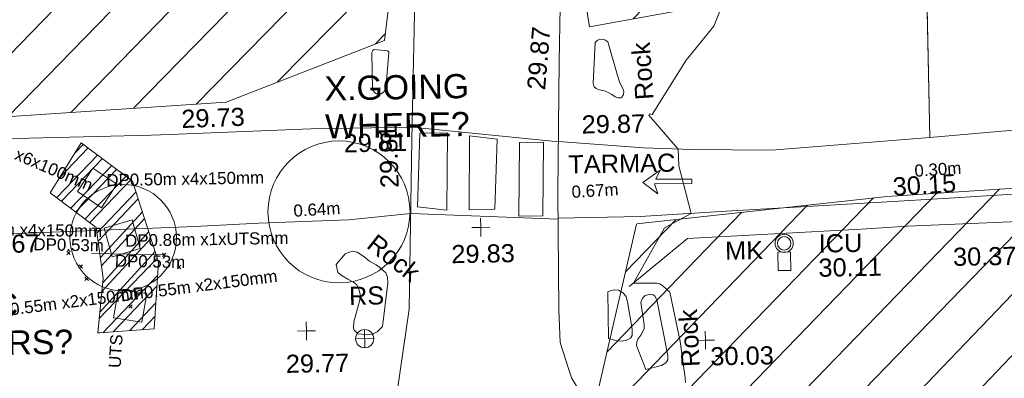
# Model space of a CAD drawing. Header units: millimetres. Extents: x -290717 to 520720, y -103372 to 287762.
# Tile 280 of 375: x 37616 to 57964, y 180642 to 188060. Entities that reach past the tile are written whole.
import ezdxf

# ---------------------------------------------------------------- set-up
doc = ezdxf.new("R2010")
doc.units = ezdxf.units.MM
for name, pattern in [('IMPORT-GAS-LP-MP-QLB2 _2_', [3750, 1500, -300.0000000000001, 0, -1300, 150, -300.0000000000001, 0, -200]), ('IMPORT-HIDDEN2 _3_', [4762.5, 3175, -1587.5]), ('IMPORT-UG_ELEC_QLB2 _2_', [2500, 1500, -300.0000000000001, 0, -50, 150, -300.0000000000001, 0, -200]), ('IMPORT-UG_ELEC_STREET LIGHTING_QLB2 _2_', [2700, 1500, -300.0000000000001, 0, -250, 150, -300.0000000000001, 0, -200])]:
    doc.linetypes.add(name, pattern=pattern)
for name, color, linetype, lineweight, true_color in [('00_TOPO_CONCRETE', 9, 'Continuous', 9, 0x808080), ('00_TOPO_FENCE', 7, 'Continuous', 9, 0x3f7f4f), ('00_TOPO_FOOTPATH', 7, 'Continuous', 9, 0xa50000), ('00_TOPO_FURN_BARRIER_2D', 7, 'Continuous', 9, 0x666666), ('00_TOPO_FURN_MARKER_POST', 7, 'Continuous', 9, 0x666666), ('00_TOPO_FURN_SIGN', 7, 'Continuous', 9, 0x666666), ('00_TOPO_LEVEL_SPOT', 7, 'Continuous', 9, 0x666666), ('00_TOPO_ROAD_MARKING_ARROWS', 7, 'Continuous', 9, 0x999999), ('00_TOPO_ROAD_MARKING_WHITE_CONTINUOUS', 7, 'Continuous', 9, 0x999999), ('00_TOPO_SERV_IC', 5, 'Continuous', 9, 0x0000ff), ('00_UAV_FOOTPATH', 7, 'Continuous', 9, 0xa50000), ('00_UAV_FORM_LINES', 7, 'Continuous', 9, 0x666666), ('00_UAV_ROCK', 40, 'Continuous', 9, 0xffbf00), ('01_DTM_CONTOUR_MJR', 7, 'Continuous', 9, 0x7f3f00), ('12333-PUM-2D-U-0001-C01 - Rev2_REVIT IMPORT_dwg', 7, 'Continuous', 9, 0x767676), ('PUM-CHAMBER EXTENTS', 6, 'IMPORT-HIDDEN2 _3_', 9, 0xff00ff), ('PUM-ELECTRIC-MH', 1, 'Continuous', 9, 0xff0000), ('PUM-ELECTRIC-QLB2', 1, 'IMPORT-UG_ELEC_QLB2 _2_', 9, 0xff0000), ('PUM-GAS-LP-MP-QLB2', 2, 'IMPORT-GAS-LP-MP-QLB2 _2_', 9, 0xffff00), ('PUM-GAS-NOTES', 2, 'Continuous', 9, 0xffff00), ('PUM-UNABLE TO SURVEY', 190, 'Continuous', 9, 0x7f00ff)]:
    doc.layers.add(name, color=color, linetype=linetype, lineweight=lineweight, true_color=true_color)
for name, color, linetype, lineweight in [('00_TOPO_DRIVE_WAY', 7, 'Continuous', 9), ('00_TOPO_PEDASTRIAN', 7, 'Continuous', 9), ('00_TOPO_SURVEY_TEXT', 7, 'Continuous', 9), ('GEN-TEXT', 7, 'Continuous', 9), ('SM-QC COMPLETED', 7, 'Continuous', 9)]:
    doc.layers.add(name, color=color, linetype=linetype, lineweight=lineweight)
doc.styles.add('Arial', font='arial.ttf', dxfattribs={"height": 500.0000000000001})
doc.styles.add('Arial_1', font='arial.ttf', dxfattribs={"height": 250})
doc.styles.add('Swis721 Lt BT_2', font='swissl.ttf', dxfattribs={"height": 375})
pattern_1 = [(45, (-533641079.65, -725615854.3560001), (-618.7184335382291, 618.7184335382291), [])]

# ---------------------------------------------------------------- blocks, each defined once
blk = doc.blocks.new('12333-PUM-2D-U-0001-C01 - Rev2_REVIT IMPORT_dwg_MSL_MarkerPost_SYM-2077183-Site Location Plan Existing')
at = {"layer": '00_TOPO_FURN_MARKER_POST', "color": 254, "true_color": 0xcccccc}
for radius in [499.9079004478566, 374.9309253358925]:
    blk.add_circle((0, 0), radius, dxfattribs=at)
blk = doc.blocks.new('12333-PUM-2D-U-0001-C01 - Rev2_REVIT IMPORT_dwg_MSL_RoadSign_SYM-2077193-Site Location Plan Existing')
at = {"layer": '00_TOPO_FURN_SIGN', "color": 254, "true_color": 0xcccccc}
for p, q in [((-500.2287617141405, 0), (499.7712382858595, 0)), ((-0.2287617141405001, -500.0000000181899), (-0.2287617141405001, 499.9999999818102))]:
    blk.add_line(p, q, dxfattribs=at)
blk.add_circle((-0.2287617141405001, 0), 500.0000000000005, dxfattribs=at)
blk = doc.blocks.new('12333-PUM-2D-U-0001-C01 - Rev2_REVIT IMPORT_dwg_MM-2077200-Site Location Plan Existing')
at = {"layer": '00_TOPO_LEVEL_SPOT', "color": 254, "true_color": 0xcccccc, "flags": 128}
for points in [[(0, -500.0000000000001), (0, 0), (-500.0000000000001, 0)], [(500.0000000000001, 0), (0, 0), (0, 500.0000000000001)]]:
    blk.add_lwpolyline(points, dxfattribs=at)
blk = doc.blocks.new('12333-PUM-2D-U-0001-C01 - Rev2_REVIT IMPORT_dwg_MGS62954_T2_Galway_ITM_3d_Rev1-2077680-Site Location Plan Existing')
at = {"layer": '00_TOPO_DRIVE_WAY', "color": 254, "true_color": 0xcccccc, "flags": 128}
for points in [[(533947310.7138579, 725731693.1597525), (533948599.1790669, 725732292.8675508), (533949364.8963825, 725732849.541381), (533950105.1134104, 725733681.8996902), (533950453.6158828, 725734585.561532), (533950796.9965962, 725736671.5550238), (533950912.4505009, 725740170.8279907), (533951015.7960494, 725742781.650399), (533951124.4683608, 725745445.0481578), (533951288.4688657, 725748596.3189428), (533951375.6958266, 725751100.1535034)], [(533954261.3237748, 725750926.7720876), (533954152.9038471, 725746646.6312761), (533954065.7425202, 725744002.6551392), (533953984.4574562, 725741734.6457609), (533953911.8016596, 725739024.0682355), (533953887.7447301, 725736605.6114737), (533953902.4244289, 725735923.3603222), (533954124.7964522, 725735190.2525634), (533954483.6354288, 725734572.2705452), (533954839.5176274, 725734070.6332626), (533955231.5015766, 725733692.8734832), (533955907.8651333, 725733170.617611), (533956674.2593598, 725732762.6424896), (533957820.6455237, 725732382.5787395)], [(533950862.2703093, 725738649.9250047), (533949572.9945023, 725738536.7528106), (533947723.2392966, 725738499.4396844), (533946396.9614592, 725738459.2854577), (533941871.6936597, 725738359.3006822), (533936372.9219523, 725738473.0361657), (533931579.9965787, 725738680.4198532), (533928785.8331761, 725738882.7086323), (533926256.6229934, 725738766.2295657), (533925217.4002548, 725738826.6515307), (533924740.5424624, 725739121.9279413)]]:
    blk.add_lwpolyline(points, dxfattribs=at)
at = {"layer": '00_TOPO_FENCE', "color": 254, "true_color": 0xcccccc, "flags": 128}
blk.add_lwpolyline([(534006809.2706339, 725743060.2519976), (534005538.4781243, 725743107.9127105), (534004366.3745478, 725743217.8138762), (533998377.5857408, 725743796.1756512), (533997897.7989847, 725743833.0124608), (533993491.9811647, 725743328.3953872), (533987334.7052383, 725742627.8569608), (533979431.4868201, 725741746.926904), (533971488.8156634, 725740926.3118316), (533964282.7598975, 725740216.9085314), (533961614.7168457, 725740030.2239165), (533961591.1296154, 725747064.6063311), (533961512.3756419, 725752627.0772152), (533961436.1583527, 725758918.7373912)], dxfattribs=at)
at = {"layer": '00_TOPO_FOOTPATH', "color": 254, "true_color": 0xcccccc}
blk.add_line((533953906.5889736, 725738500.0339707), (533955602.1075346, 725738505.4317943), dxfattribs=at)
at = {"layer": '00_TOPO_FOOTPATH', "color": 254, "true_color": 0xcccccc, "flags": 128}
blk.add_lwpolyline([(533953940.1125426, 725740080.2653441), (533955698.6507838, 725739921.9996256), (533956693.3809041, 725739868.4371119)], dxfattribs=at)
at = {"layer": '00_TOPO_FURN_BARRIER_2D', "color": 254, "true_color": 0xcccccc, "flags": 128}
blk.add_lwpolyline([(533955346.604963, 725737057.959149), (533956572.7592944, 725738034.3557676), (533958361.7071884, 725738097.1476696), (533960162.1836315, 725738162.4528657), (533961124.9446958, 725738207.7241664), (533963907.7724986, 725738277.1977878)], dxfattribs=at)
at = {"layer": '00_TOPO_PEDASTRIAN', "color": 254, "true_color": 0xcccccc}
for p, q in [((533951002.2000001, 725738782.2000002), (533951078.4000001, 725740306.2)), ((533951649.9000001, 725740306.2), (533951078.4000001, 725740306.2)), ((533951649.9000001, 725740306.2), (533951611.8000001, 725738706)), ((533952069.0000001, 725738706.0000001), (533952107.1000001, 725740230)), ((533952678.6000001, 725740153.8000002), (533952107.1000001, 725740230)), ((533952678.6000001, 725740153.8000002), (533952602.4000001, 725738706.0000001)), ((533953097.7000001, 725738553.6), (533953135.8, 725740077.6000001)), ((533953631.1, 725740077.6000001), (533953135.8, 725740077.6000001)), ((533953631.1, 725740077.6000001), (533953593.0000002, 725738553.6)), ((533951611.8000001, 725738706), (533951002.2000001, 725738782.2000002)), ((533952602.4000001, 725738706.0000001), (533952069.0000001, 725738706.0000001)), ((533953593.0000002, 725738553.6), (533953097.7000001, 725738553.6))]:
    blk.add_line(p, q, dxfattribs=at)
at = {"layer": '00_TOPO_ROAD_MARKING_ARROWS', "color": 254, "true_color": 0xcccccc, "flags": 128}
blk.add_lwpolyline([(533955974.6051216, 725738963.7982345), (533955669.1090297, 725739206.9980776), (533956035.3148712, 725739455.0940177), (533955936.1224607, 725739271.8686025), (533956683.1582101, 725739257.4393678), (533956678.775282, 725739169.0980287), (533955912.3523304, 725739170.5828823)], close=True, dxfattribs=at)
at = {"layer": '00_TOPO_ROAD_MARKING_WHITE_CONTINUOUS', "color": 254, "true_color": 0xcccccc}
for p, q in [((533950922.7365224, 725740430.6841316), (533953949.9443097, 725740079.3804997)), ((533950862.2703092, 725738649.9250047), (533953906.3880681, 725738479.8367977))]:
    blk.add_line(p, q, dxfattribs=at)
at = {"layer": '00_TOPO_SERV_IC', "color": 254, "true_color": 0xcccccc}
for p, q in [((533958431.7000001, 725737715.4000002), (533958431.7000001, 725737334.4)), ((533958431.7000001, 725737715.4000002), (533958698.4000001, 725737715.4000002)), ((533958698.4000001, 725737334.4), (533958698.4000001, 725737715.4000002)), ((533958431.7000001, 725737334.4), (533958698.4000001, 725737334.4))]:
    blk.add_line(p, q, dxfattribs=at)
at = {"layer": '00_UAV_FOOTPATH', "color": 254, "true_color": 0xcccccc, "flags": 128}
for points in [[(533955602.1075348, 725738505.4317943), (533957497.0245002, 725738589.2155), (533960593.7327984, 725738712.3956746), (533961997.0245003, 725738768.2155001), (533965385.0245001, 725738927.2154999)], [(533925970, 725740690.0000001), (533927580.2910728, 725740631.0822601), (533930470.1490001, 725740498.8815), (533930936.1613029, 725740469.286821), (533935097.7738052, 725740204.9985504), (533935918.5063865, 725740209.2071245), (533937805.1490001, 725740218.8815), (533940913.2964685, 725740348.5431141), (533941137.149, 725740357.8815001), (533943006.1490001, 725740344.8815), (533945525.149, 725740363.8814999), (533945912.4793455, 725740371.8556033), (533948828.149, 725740431.8814999), (533950922.7365224, 725740430.6841315), (533950911.2265834, 725740430.6907111)], [(533956693.380904, 725739868.4371117), (533958337.0245, 725739829.2155), (533961614.7168457, 725740030.2239164)]]:
    blk.add_lwpolyline(points, dxfattribs=at)
at = {"layer": '00_UAV_FORM_LINES', "color": 254, "true_color": 0xcccccc, "flags": 128}
blk.add_lwpolyline([(533961512.3756419, 725752627.0772152), (533961591.1296154, 725747064.6063311), (533961605.9534032, 725742643.7315061), (533961614.7168457, 725740030.2239164), (533964282.7598975, 725740216.9085314), (533971488.8156634, 725740926.3118316), (533979431.4868201, 725741746.926904), (533987334.7052383, 725742627.8569608), (533993491.9811647, 725743328.3953872), (533997897.7989847, 725743833.0124608), (534004884.06134, 725743169.2734714)], dxfattribs=at)
at = {"layer": '00_UAV_ROCK', "color": 254, "true_color": 0xcccccc, "flags": 128}
for points in [[(533950114.8919999, 725741226.5235), (533950117.8919999, 725741988.5235), (533950136.8919999, 725742032.5235), (533950163.892, 725742052.5235), (533950439.892, 725742018.5235), (533950464.892, 725741999.5235001), (533950467.892, 725741978.5235), (533950392.892, 725741245.5235), (533950377.8919999, 725741207.5235), (533950345.8919999, 725741165.5235001), (533950294.892, 725741136.5235), (533950240.892, 725741132.5235), (533950196.892, 725741134.5235), (533950162.892, 725741154.5235001)], [(533954998.892, 725742125.5235), (533955181.8919999, 725741424.5235), (533955230.892, 725741275.5235001), (533955289.8919999, 725741156.5235001), (533955312.892, 725741084.5235001), (533955304.892, 725741030.5235), (533955266.8919999, 725740976.5235), (533955243.892, 725740967.5235001), (533955183.8919999, 725740967.5235001), (533955127.892, 725740989.5235), (533955058.892, 725741037.5235), (533954999.892, 725741072.5235), (533954912.892, 725741115.5235), (533954805.8919999, 725741140.5235), (533954736.892, 725741163.5235001), (533954699.892, 725741199.5235001), (533954680.8919999, 725741270.5235), (533954736.892, 725742114.5235001), (533954782.892, 725742167.5235), (533954835.8919999, 725742180.5235001), (533954932.892, 725742170.5235)], [(533949303.892, 725737621.5235001), (533949490.892, 725737837.5235001), (533949646.8919999, 725737892.5235), (533949744.892, 725737866.5235), (533949879.8919999, 725737777.5235), (533949994.8919999, 725737674.5235), (533950130.892, 725737597.5235), (533950207.8919999, 725737545.5235001), (533950326.892, 725737430.5235001), (533950358.892, 725737340.5235001), (533950361.892, 725737215.5235), (533950237.892, 725736324.5235001), (533950128.892, 725736210.5235001), (533950025.892, 725736163.5235001), (533949921.8919999, 725736156.5235001), (533949809.892, 725736168.5235001), (533949726.892, 725736180.5235), (533949652.892, 725736254.5235), (533949636.8919999, 725736296.5235), (533949650.892, 725736425.5235), (533949772.892, 725736855.5234998), (533949794.892, 725736960.5235001), (533949766.8919999, 725737078.5235001), (533949721.892, 725737193.5235001), (533949656.8919999, 725737248.5235), (533949535.892, 725737312.5235001), (533949420.892, 725737381.5235001), (533949334.892, 725737451.5235)], [(533954906.892, 725735992.5235), (533954908.8919999, 725736958.5235), (533954957.8919999, 725736979.5235), (533955050.892, 725736994.5235), (533955129.8919999, 725736987.5235), (533955227.892, 725736921.5235001), (533955283.8919999, 725736844.5235), (533955308.8919999, 725736744.5235001), (533955398.892, 725736179.5235), (533955394.892, 725736043.5235001), (533955358.892, 725735991.5235), (533955271.8919999, 725735948.5235), (533955184.892, 725735933.5235001), (533955071.892, 725735939.5235)], [(533955662.892, 725735338.5234998), (533955478.892, 725735839.5235), (533955489.8919999, 725735910.5235), (533955510.892, 725735967.5235001), (533955574.892, 725736051.5235001), (533955616.892, 725736125.5235), (533955642.892, 725736185.5235), (533955646.8919999, 725736270.5235), (533955587.8919999, 725736722.5235), (533955623.892, 725736815.5235001), (533955678.8919999, 725736866.5235), (533955758.892, 725736888.5235), (533955841.892, 725736876.5235), (533955876.892, 725736853.5235), (533955915.892, 725736775.5235), (533956126.892, 725735617.5235), (533956121.892, 725735528.5235), (533956082.8919999, 725735466.5235), (533955989.8919999, 725735416.5235)]]:
    blk.add_lwpolyline(points, close=True, dxfattribs=at)
at = {"layer": '01_DTM_CONTOUR_MJR', "color": 254, "true_color": 0xcccccc, "flags": 128}
blk.add_lwpolyline([(533956481.8342916, 725735056.2423894), (533956477.1071109, 725735150.297612), (533956384.4061794, 725735902.9270515), (533956189.1346107, 725736925.5974122), (533956060.2506113, 725737049.712714), (533956015.8095239, 725737082.2539682), (533955983.387144, 725737105.8838569), (533955920.085821, 725737115.3059703), (533955440.0000002, 725737130.0000001), (533956102.4809865, 725738261.3496152), (533956660.0000001, 725738550), (533956421.6436514, 725739535.1700604), (533956410.0000001, 725739880), (533955817.4891778, 725740598.1385282), (533955828.9795918, 725740624.9526768), (533955887.862543, 725740609.1123714), (533956608.9139959, 725741720.2466532), (533956830.329022, 725741976.3966419), (533957195.6612718, 725742410.4241298), (533957337.5715436, 725742756.3624054)], dxfattribs=at)
at = {"xscale": 0.375, "yscale": 0.375, "zscale": 0.375}
for name, p in [('12333-PUM-2D-U-0001-C01 - Rev2_REVIT IMPORT_dwg_MM-2077200-Site Location Plan Existing', (533952305.2682019, 725738335.5568177)), ('12333-PUM-2D-U-0001-C01 - Rev2_REVIT IMPORT_dwg_MSL_MarkerPost_SYM-2077183-Site Location Plan Existing', (533958568.1618221, 725737896.7098683)), ('12333-PUM-2D-U-0001-C01 - Rev2_REVIT IMPORT_dwg_MM-2077200-Site Location Plan Existing', (533948665.6831906, 725736256.2409061)), ('12333-PUM-2D-U-0001-C01 - Rev2_REVIT IMPORT_dwg_MSL_RoadSign_SYM-2077193-Site Location Plan Existing', (533949866.3325185, 725736076.3454959)), ('12333-PUM-2D-U-0001-C01 - Rev2_REVIT IMPORT_dwg_MM-2077200-Site Location Plan Existing', (533956907.0092055, 725735921.1206019))]:
    blk.add_blockref(name, p, dxfattribs=at)
at = {"layer": '00_TOPO_CONCRETE', "color": 251, "true_color": 0x666666, "insert": (533962051.6617045, 725737742.989492), "char_height": 375, "width": 1495.902363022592, "attachment_point": 1, "line_spacing_factor": 1.005061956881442, "style": 'Swis721 Lt BT_2'}
blk.add_mtext('30.37', dxfattribs=at)
at = {"layer": '00_TOPO_DRIVE_WAY', "color": 251, "true_color": 0x666666, "char_height": 375, "width": 1495.902363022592, "attachment_point": 1, "line_spacing_factor": 1.005061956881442, "style": 'Swis721 Lt BT_2'}
for s, insert, rotation in [('29.87', (533953308.7551977, 725741179.7684444), 84.14638053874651), ('29.81', (533950250.1509959, 725739180.1470703), 91.03287873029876)]:
    blk.add_mtext(s, dxfattribs=dict(at, insert=insert, rotation=rotation))
at = {"layer": '00_TOPO_DRIVE_WAY', "color": 251, "true_color": 0x666666, "insert": (533941871.7, 725738354.5296078), "char_height": 375, "width": 1495.902363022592, "attachment_point": 1, "line_spacing_factor": 1.005061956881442, "style": 'Swis721 Lt BT_2'}
blk.add_mtext('29.67', dxfattribs=at)
at = {"layer": '00_TOPO_FOOTPATH', "color": 251, "true_color": 0x666666, "insert": (533954426.8929952, 725740614.1481154), "char_height": 375, "width": 1495.902363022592, "attachment_point": 1, "line_spacing_factor": 1.005061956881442, "style": 'Swis721 Lt BT_2'}
blk.add_mtext('29.87', dxfattribs=at)
at = {"layer": '00_TOPO_FURN_MARKER_POST', "insert": (533957344.0921652, 725737953.5656315), "char_height": 375, "width": 907.0392105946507, "attachment_point": 1, "line_spacing_factor": 1.005061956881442, "style": 'Swis721 Lt BT_2'}
blk.add_mtext('MK', dxfattribs=at)
at = {"layer": '00_TOPO_FURN_SIGN', "insert": (533949557.3453982, 725737153.6371979), "char_height": 375, "width": 783.5679044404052, "attachment_point": 1, "line_spacing_factor": 1.005061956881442, "style": 'Swis721 Lt BT_2'}
blk.add_mtext('RS', dxfattribs=at)
at = {"layer": '00_TOPO_LEVEL_SPOT', "char_height": 375, "width": 1495.902363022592, "attachment_point": 1, "line_spacing_factor": 1.005061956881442, "style": 'Swis721 Lt BT_2'}
for s, insert in [('29.83', (533951687.5771626, 725737979.7120882)), ('29.77', (533948226.8853675, 725735771.2480112)), ('30.03', (533957002.0808529, 725735773.7102246))]:
    blk.add_mtext(s, dxfattribs=dict(at, insert=insert))
at = {"layer": '00_TOPO_SERV_IC', "color": 251, "true_color": 0x666666, "char_height": 375, "attachment_point": 1, "line_spacing_factor": 1.005061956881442, "style": 'Swis721 Lt BT_2'}
for s, insert, width in [('ICU', (533959281.1111335, 725738067.3746866), 1021.012723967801), ('30.11', (533959267.2003085, 725737566.916259), 1495.902363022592)]:
    blk.add_mtext(s, dxfattribs=dict(at, insert=insert, width=width))
at = {"layer": '00_TOPO_SURVEY_TEXT', "color": 251, "true_color": 0x666666, "insert": (533954136.729525, 725739793.5067371), "char_height": 375, "width": 2450.430537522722, "attachment_point": 1, "line_spacing_factor": 1.005061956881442, "style": 'Swis721 Lt BT_2'}
blk.add_mtext('TARMAC', dxfattribs=at)
at = {"layer": '00_UAV_FOOTPATH', "color": 251, "true_color": 0x666666, "char_height": 375, "width": 1495.902363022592, "attachment_point": 1, "line_spacing_factor": 1.005061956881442, "style": 'Swis721 Lt BT_2'}
for s, insert, rotation in [('29.73', (533946152.2330797, 725740872.1260418), 1.1794013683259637), ('29.81', (533949500.672913, 725740308.29793), 0.5480671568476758), ('30.15', (533960823.8516819, 725739217.1705394), 2.2778978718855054)]:
    blk.add_mtext(s, dxfattribs=dict(at, insert=insert, rotation=rotation))
at = {"layer": '00_UAV_ROCK', "color": 251, "true_color": 0x666666, "char_height": 375, "width": 1381.928849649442, "attachment_point": 1, "line_spacing_factor": 1.005061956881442, "style": 'Swis721 Lt BT_2'}
for insert, rotation in [((533955547.1744687, 725740903.858854), 92.83856763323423), ((533950151.164524, 725738260.6214671), 320.7673349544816), ((533956404.8198385, 725735367.4975026), 91.8621668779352)]:
    blk.add_mtext('Rock', dxfattribs=dict(at, insert=insert, rotation=rotation))
blk = doc.blocks.new('12333-PUM-2D-U-0001-C01 - Rev2_REVIT IMPORT_dwg-1620468-Site Location Plan Existing')
at = {"layer": 'PUM-CHAMBER EXTENTS', "true_color": 0xfff4d4}
h = blk.add_hatch(dxfattribs=at)
h.set_pattern_fill('FP_14', style=0, pattern_type=2)
h.set_pattern_definition(pattern_1)
h.paths.add_polyline_path([(291811.3501528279, 124468.6438213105), (306011.3501528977, 125163.6438213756), (309303.3501529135, 126382.6438213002), (310276.3501529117, 133352.6438213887), (309947.3501528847, 136832.6438213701), (307059.3501528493, 139075.6438213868), (304064.350152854, 137236.6438213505), (301560.095729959, 137051.9973635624), (288639.1046682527, 134790.0492880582), (288630.6430382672, 134386.5106702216), (288258.8263998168, 134391.7371872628), (288273.3501527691, 133230.6438212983), (288213.5074401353, 133220.9184094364), (288164.3501528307, 131103.6438213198), (291489.3501529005, 131422.6438213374), (291767.6562900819, 125412.2684225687)])
h.paths.add_polyline_path([(313541.3501529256, 126587.6438213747), (320416.1456552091, 127718.9519342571), (320290.3501528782, 137135.6438213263), (316922.3501528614, 136404.6438212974), (313381.3501528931, 137134.6438212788), (313031.3501529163, 130202.6438213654), (313364.3812648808, 127842.0409395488)])
h.paths.add_polyline_path([(305922.0501528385, 132148.04382128), (305930.0306085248, 132605.2438213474), (306188.7501528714, 132605.2438213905), (306180.769697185, 132148.0438213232), (306133.2633083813, 132148.0438213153)])
h = blk.add_hatch(dxfattribs=at)
h.set_pattern_fill('FP_14', style=0, pattern_type=2)
h.set_pattern_definition(pattern_1)
h.paths.add_polyline_path([(351699.72233876, 60394.56140982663), (351708.9931528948, 60906.25732133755), (352393.2163071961, 60898.13015711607), (353041.6677554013, 66223.39089320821), (353206.9931529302, 73966.25732144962), (353982.8594361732, 73952.7145251), (354317.3501528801, 76699.64382133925), (358888.3501528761, 76111.64382135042), (361222.350152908, 86809.64382132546), (361563.3501529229, 88895.64382133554), (363078.350152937, 90435.64382137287), (363904.3501529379, 101867.6438212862), (365385.1266995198, 110525.3932341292), (365230.9820148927, 110551.7047199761), (365498.4008083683, 111226.8875165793), (365470.0968050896, 111952.5482150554), (365624.7061381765, 111926.1574136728), (366051.350152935, 114420.6438213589), (364898.3501528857, 114331.6438213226), (360524.3501529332, 111561.643821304), (356416.7002318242, 111258.678218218), (357929.2858412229, 111182.0907012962), (360544.5530249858, 111349.5624075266), (360546.5568067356, 111049.5690885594), (355314.0187962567, 111014.6190039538), (355309.6134037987, 111177.0234435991), (355277.3501528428, 111174.643821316), (352644.3501529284, 114141.6438213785), (338239.8330883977, 112460.2766464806), (329804.3501528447, 111555.6438213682), (319532.3501528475, 110592.6438213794), (310517.3501528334, 109863.6438213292), (302620.3501528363, 109581.6438213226), (295825.3501529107, 109566.6438213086), (279813.3501529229, 106549.643821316), (276140.8366145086, 103581.1872824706), (276061.814112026, 103425.8629484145), (271406.8224872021, 105468.1551963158), (271509.3894614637, 105701.9358727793), (267649.350152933, 107463.6438213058), (260223.350152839, 100640.6438213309), (259796.3501529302, 72682.64382134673), (269496.3501528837, 64316.64382130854), (273776.3501529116, 63665.64382135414), (309011.3501528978, 62955.64382139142), (311037.3501528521, 62074.64382133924), (337339.3501528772, 60871.64382135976), (351699.5658924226, 60394.56660731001)])
h.paths.add_polyline_path([(268358.9909750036, 65556.86419186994), (264596.4920611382, 69167.41490751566), (264804.2082447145, 69383.8727354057), (266581.5988270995, 67470.36930634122), (268566.7072650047, 65773.32227584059), (268393.5501527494, 65592.87780157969)])
h.paths.add_polyline_path([(332379.887152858, 67575.85382149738), (302320.8871528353, 68122.8538214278), (302332.4158496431, 68783.33241919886), (280169.8095181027, 69186.63780598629), (280330.3604934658, 78384.59702432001), (275960.0958838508, 78464.13017966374), (276108.0612945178, 86595.19465455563), (280450.151176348, 86519.4031937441), (280756.2778082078, 103341.6855813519), (302910.5740271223, 102938.5317815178), (302921.4142533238, 103534.2289657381), (310787.9439886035, 103391.0774384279), (310815.0515438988, 104880.7045066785), (318228.828162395, 104745.7919744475), (318301.0448391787, 108714.2766025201), (322633.8020448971, 108635.4310593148), (322539.6341878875, 103240.5581443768), (349750.1643799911, 102745.3933022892), (349310.9351529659, 74176.42282136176), (332506.0083566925, 74506.52523825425), (332420.225768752, 69792.56032023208)])
h.paths.add_polyline_path([(262373.7501529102, 72788.24382131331), (262335.6501528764, 75226.64382130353), (265345.5501529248, 75226.64382130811), (265383.6501528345, 72864.44382133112), (265304.2827260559, 72862.43451938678)])
h.paths.add_polyline_path([(261383.1501528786, 75912.44382136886), (261459.3501528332, 80789.24382133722), (267517.2501529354, 80713.04382135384), (267441.050152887, 75836.24382130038), (261504.3495088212, 75910.91930116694)])
h.paths.add_polyline_path([(302573.8228673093, 78329.52926304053), (302592.4407276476, 78963.90062831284), (306343.567266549, 78898.43991812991), (306598.9518629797, 91613.85658206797), (302817.4785721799, 91689.80612071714), (302824.7187942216, 92271.10215000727), (296640.3411529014, 92395.32482125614), (296360.3411528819, 78454.32482147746), (302538.3452618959, 78330.24181806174)])
h.paths.add_polyline_path([(261840.3501529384, 80865.44382136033), (261687.9501528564, 92981.24382131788), (264050.1501528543, 92981.2438213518), (264202.5501529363, 80865.44382139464), (263838.6680771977, 80865.44382138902)])
h.paths.add_polyline_path([(274664.4282881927, 104261.9875886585), (272430.0401462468, 105281.7542374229), (273799.1437452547, 104582.3695657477), (274486.1144024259, 104328.01044291)])
h.paths.add_polyline_path([(315481.3501528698, 115683.6438212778), (326437.165211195, 116343.5766866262), (364189.350152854, 120948.6438212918), (366744.3501529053, 124721.6438213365), (363517.3501528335, 126053.6438213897), (359872.3501529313, 126432.6438213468), (352849.3501528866, 126181.6438212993), (339104.3501528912, 124625.643821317), (335451.3501528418, 124514.6438212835), (325145.3501528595, 123235.643821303), (319635.3501528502, 122976.6438213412), (314446.3501528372, 122493.6438213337), (313566.3501528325, 118980.6438212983)])
h.paths.add_polyline_path([(322305.050152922, 119194.0438212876), (322152.6501528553, 121403.8438213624), (326724.6501528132, 121784.8438213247), (326877.0501529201, 119498.8438214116), (323355.1979919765, 119264.0536772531)])
h.paths.add_polyline_path([(328629.650152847, 120870.443821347), (328477.2501528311, 122089.6438212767), (329810.7501529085, 122242.0438213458), (329963.1501528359, 121022.8438213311), (328841.3815410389, 120894.6416942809)])
h.paths.add_polyline_path([(317352.0501528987, 121480.0438213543), (317352.0501528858, 121861.0438214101), (317618.7501528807, 121856.3885555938), (317618.7501528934, 121480.043821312), (317362.3608135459, 121480.0438213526)])
h.paths.add_polyline_path([(331601.4501528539, 122089.6438213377), (331144.2501528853, 122242.0438213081), (331258.5501528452, 122623.0438213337), (331715.7501528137, 122470.6438213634), (331644.5503212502, 122233.3110493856)])
at = {"layer": 'PUM-CHAMBER EXTENTS', "true_color": 0xffaaff}
h = blk.add_hatch(dxfattribs=at)
h.set_pattern_fill('FP_3', color=211, style=0, pattern_type=2)
h.set_pattern_definition([(45, (-533641079.65, -725615854.3560001), (-265.1650429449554, 265.1650429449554), []), (45, (-533640902.873, -725615854.3560001), (-265.1650429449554, 265.1650429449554), [])])
h.paths.add_polyline_path([(303316.3501528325, 120436.6438213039), (304442.35015288, 120499.6438213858), (304553.3501529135, 121877.6438212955), (304044.3501528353, 123565.6438213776), (303000.3501528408, 124372.6438212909), (302343.3501528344, 123352.6438213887), (303280.3501528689, 122619.6438213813), (303404.3501529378, 121570.6438213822), (303273.3501528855, 120438.6438212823)])
at = {"layer": 'GEN-TEXT', "color": 253, "true_color": 0xaaaaaa}
for p, q in [((302660.9948137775, 122066.2884822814), (302731.7054918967, 122136.9991604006)), ((302731.7054918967, 122066.2884822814), (302660.9948137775, 122136.9991604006)), ((304636.9948138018, 121992.288482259), (304707.7054919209, 122062.9991603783)), ((304707.7054919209, 121992.288482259), (304636.9948138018, 122062.9991603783)), ((302910.9948137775, 121780.2884823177), (302981.7054918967, 121850.9991604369)), ((302981.7054918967, 121780.2884823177), (302910.9948137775, 121850.9991604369)), ((304942.994813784, 121734.2884822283), (305013.7054919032, 121804.9991603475)), ((305013.7054919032, 121734.2884822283), (304942.994813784, 121804.9991603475)), ((303026.9948138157, 121525.288482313), (303097.705491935, 121595.9991604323)), ((303097.705491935, 121525.288482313), (303026.9948138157, 121595.9991604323)), ((303923.9948138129, 120935.2884822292), (303994.7054919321, 121005.9991603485)), ((303994.7054919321, 120935.2884822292), (303923.9948138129, 121005.9991603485))]:
    blk.add_line(p, q, dxfattribs=at)
at = {"layer": 'PUM-CHAMBER EXTENTS', "color": 211, "linetype": 'Continuous', "true_color": 0xffaaff, "flags": 128}
blk.add_lwpolyline([(303316.3501528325, 120436.6438213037), (304442.35015288, 120499.6438213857), (304553.3501529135, 121877.6438212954), (304044.3501528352, 123565.6438213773), (303000.3501528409, 124372.6438212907), (302343.3501528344, 123352.6438213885), (303280.3501528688, 122619.643821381), (303404.3501529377, 121570.643821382), (303273.3501528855, 120438.6438212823)], close=True, dxfattribs=at)
at = {"layer": 'PUM-ELECTRIC-MH', "color": 21, "true_color": 0xffaaaa, "flags": 128}
for points in [[(303718.3501528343, 123505.6438213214), (303229.3501528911, 123847.6438213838), (302903.3501528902, 123365.6438213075), (303392.350152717, 123023.6438211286)], [(303444.3501528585, 122601.643821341), (304021.350152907, 122761.6438213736), (304176.3501529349, 122166.6438212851), (303599.3501528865, 122006.6438213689)], [(303605.3501529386, 120743.6438213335), (303718.3501528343, 121331.6438213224), (304299.35015284, 121233.6438213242), (304186.3501530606, 120645.6438215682)]]:
    blk.add_lwpolyline(points, close=True, dxfattribs=at)
at = {"layer": 'PUM-GAS-LP-MP-QLB2', "color": 51, "true_color": 0xffffaa}
blk.add_line((304672.3501528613, 122027.6438213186), (302696.3501528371, 122101.643821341), dxfattribs=at)
at = {"layer": 'PUM-UNABLE TO SURVEY', "color": 7, "true_color": 0xfff4d4, "flags": 128}
for points in [[(288240.6965458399, 134391.9920332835), (288164.3501528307, 131103.6438213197), (291489.3501529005, 131422.6438213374), (291811.3501528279, 124468.6438213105), (306011.3501528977, 125163.6438213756), (309303.3501529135, 126382.6438213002), (310276.3501529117, 133352.6438213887), (309947.3501528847, 136832.6438213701), (307059.3501528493, 139075.6438213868), (304064.350152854, 137236.6438213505), (301580.3501529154, 137051.6438212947)], [(320416.3501529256, 127703.6438212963), (320290.3501528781, 137135.6438213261), (316922.3501528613, 136404.6438212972), (313381.3501528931, 137134.6438212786), (313031.3501529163, 130202.6438213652), (313541.3501529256, 126587.6438213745), (320420.3501528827, 127719.6438213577)], [(314450.3501529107, 122500.6438213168), (319635.3501528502, 122976.643821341), (325145.3501528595, 123235.6438213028), (335451.3501528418, 124514.6438212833), (339104.3501528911, 124625.6438213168), (352849.3501528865, 126181.6438212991), (359872.3501529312, 126432.6438213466), (363517.3501528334, 126053.6438213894), (366744.3501529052, 124721.6438213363), (364189.3501528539, 120948.6438212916), (326298.3501529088, 116326.6438213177), (315481.3501528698, 115683.6438212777), (313566.3501528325, 118980.6438212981), (314446.3501528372, 122493.6438213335)]]:
    blk.add_lwpolyline(points, dxfattribs=at)
at = {"layer": 'SM-QC COMPLETED', "color": 81, "true_color": 0xaaffaa}
for centre, radius in [((308301.2168105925, 122853.5067552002), 1467.425282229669), ((303833.5277128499, 122395.8027607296), 1100.568961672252)]:
    blk.add_circle(centre, radius, dxfattribs=at)
blk.add_blockref('12333-PUM-2D-U-0001-C01 - Rev2_REVIT IMPORT_dwg_MGS62954_T2_Galway_ITM_3d_Rev1-2077680-Site Location Plan Existing', (-533641079.6498471, -725615854.3561786))
at = {"layer": 'PUM-ELECTRIC-QLB2', "char_height": 250, "attachment_point": 2, "line_spacing_factor": 0.9417779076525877, "style": 'Arial_1'}
for s, insert, width, rotation in [('DP0.84m x6x100mm', (301770.0694914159, 124261.2397458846), 3893.2779916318, 335.75857047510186), ('0.30m', (320684.0295382, 123643.3300072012), 1160.025439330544, 2.8390331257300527), ('0.67m', (313593.4606607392, 123327.5970243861), 1160.025439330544, 2.457339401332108), ('0.64m', (307839.7883257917, 123038.2538917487), 1160.025439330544, 2.457339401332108), ('DP0.63m x4x150mm', (301776.4933118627, 122721.6772025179), 3893.2779916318, 358.0355412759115), ('DP0.55m x2x150mm', (305368.2751320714, 121502.4630240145), 3893.2779916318, 6.22529174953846), ('DP0.55m x2x150mm', (302596.8203258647, 121203.9081260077), 3893.2779916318, 6.22529174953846), ('UTS', (303510.6365546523, 120064.6343210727), 832.5248535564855, 85.55786657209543)]:
    blk.add_mtext(s, dxfattribs=dict(at, insert=insert, width=width, rotation=rotation))
for s, insert, width in [('DP0.50m x4x150mm', (305135.0740873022, 123718.6242563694), 3893.2779916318), ('DP0.86m x1xUTSmm', (305558.9372102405, 122460.7596534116), 4027.951129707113)]:
    blk.add_mtext(s, dxfattribs=dict(at, insert=insert, width=width))
at = {"layer": 'PUM-GAS-NOTES', "char_height": 250, "width": 1738.507782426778, "attachment_point": 2, "rotation": 357.8553100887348, "line_spacing_factor": 0.9417779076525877, "style": 'Arial_1'}
for insert in [(302707.9852918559, 122394.4449230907), (304383.3261084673, 122022.6128992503)]:
    blk.add_mtext('DP0.53m', dxfattribs=dict(at, insert=insert))
at = {"layer": 'SM-QC COMPLETED', "color": 3, "true_color": 0x00ff00, "char_height": 500.0000000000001, "attachment_point": 1, "line_spacing_factor": 0.9417779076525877, "style": 'Arial'}
for s, insert, width in [('X.GOING\\PWHERE?', (308046.1735334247, 125660.2604483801), 3568.838158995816), ('X.MHC\\PDIFFERS?', (299384.5275891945, 121301.8526165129), 4027.951129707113)]:
    blk.add_mtext(s, dxfattribs=dict(at, insert=insert, width=width))

msp = doc.modelspace()

# ---------------------------------------------------------------- block references
at = {"layer": '12333-PUM-2D-U-0001-C01 - Rev2_REVIT IMPORT_dwg', "color": 254, "linetype": 'IMPORT-UG_ELEC_STREET LIGHTING_QLB2 _2_', "true_color": 0xffd4d4, "rotation": 0.9999999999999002}
msp.add_blockref('12333-PUM-2D-U-0001-C01 - Rev2_REVIT IMPORT_dwg-1620468-Site Location Plan Existing', (-261895.0770586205, 55869.5817132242), dxfattribs=at)

doc.saveas('drawing.dxf')
